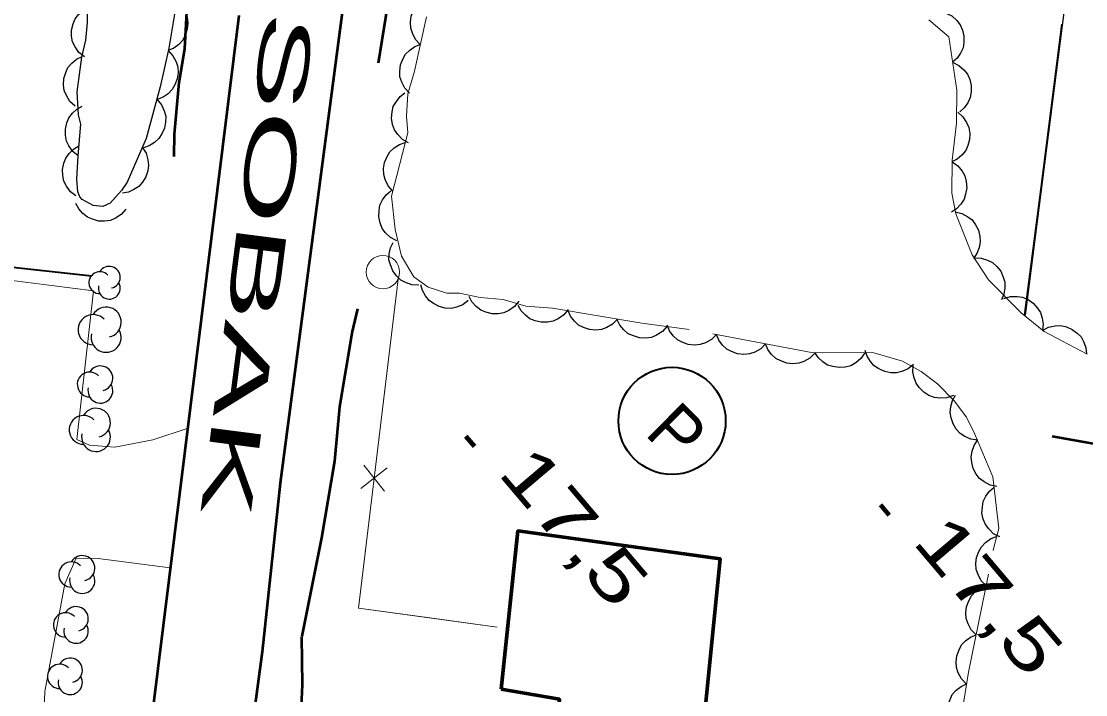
# Model space of a CAD drawing. Extents: x 386081 to 389416, y 5130568 to 5134082.
# Drawn here: x 387648.6 to 387712.3, y 5132200.4 to 5132240.7 of the extents above; entities that cross this region are included whole.
import ezdxf

# ---------------------------------------------------------------- set-up
doc = ezdxf.new("R2010")
doc.units = 0
doc.header["$LTSCALE"] = 1.2
for name, pattern in [('DASH_DOUBLE_DOT', [9.2, 5, -1.2, 0.3, -1.2, 0.3, -1.2]), ('DOT_DASHED', [7.7, 5, -1.2, 0.3, -1.2]), ('LONG_DASHED', [7.5, 6, -1.5])]:
    doc.linetypes.add(name, pattern=pattern)
for name, color, linetype, lineweight in [('19', 7, 'Continuous', 13), ('21', 7, 'LONG_DASHED', 35), ('3', 7, 'Continuous', 140), ('31', 7, 'Continuous', 70), ('36', 7, 'Continuous', 13), ('37', 7, 'Continuous', 13), ('38', 7, 'Continuous', 40), ('4', 7, 'DASH_DOUBLE_DOT', 53), ('44', 7, 'Continuous', 25)]:
    doc.layers.add(name, color=color, linetype=linetype, lineweight=lineweight)

msp = doc.modelspace()

# ---------------------------------------------------------------- linework, layer by layer
at = {"layer": '19'}
for points in [[(387646.65, 5132214.22), (387647.65, 5132223.72), (387647.89, 5132225.21), (387652.92, 5132224.57), (387651.93, 5132215.67), (387652.67, 5132215.34), (387654.19, 5132215.22), (387656.47, 5132215.65), (387658.52, 5132216.33)], [(387657.51, 5132207.99), (387653.2, 5132208.54), (387651.89, 5132208.57), (387651.21, 5132207.03), (387650.01, 5132200.58), (387649.9, 5132198.05), (387650.23, 5132195.94), (387651.13, 5132194.59), (387651.9, 5132193.63)]]:
    msp.add_lwpolyline(points, dxfattribs=at)
at = {"layer": '21', "linetype": 'Continuous', "lineweight": 53}
for points in [[(387785.48, 5132279.18), (387766.83, 5132280.38), (387747.99, 5132282.94), (387728.2, 5132285.49), (387693.67, 5132290.18), (387683.18, 5132291.51), (387680.19, 5132291.65), (387678.65, 5132291.08), (387676.84, 5132289.8), (387675.51, 5132288.49), (387674.55, 5132287.12), (387673.65, 5132285.2), (387673.05, 5132282.04), (387671.48, 5132270.3), (387669.46, 5132253.84), (387664.09, 5132213.05), (387663.01, 5132202.96), (387662.5, 5132199.09)], [(387661.63, 5132241.07), (387656.45, 5132199.38), (387655.99, 5132197.34), (387654.97, 5132195.93), (387654.05, 5132195), (387652.97, 5132194.13), (387650.96, 5132193.18), (387648.54, 5132192.8), (387644.01, 5132193.57), (387636.82, 5132194.51), (387628.83, 5132195.72), (387613.31, 5132197.55), (387603.78, 5132198.93), (387584.34, 5132201.26), (387572.38, 5132203)]]:
    msp.add_lwpolyline(points, dxfattribs=at)
at = {"layer": '3'}
for p, q in [((387675.22, 5132215.88), (387675.73, 5132215.27)), ((387700.04, 5132211.76), (387700.55, 5132211.15))]:
    msp.add_line(p, q, dxfattribs=at)
at = {"layer": '31'}
msp.add_lwpolyline([(387677.33, 5132200.72), (387678.33, 5132210.2), (387690.43, 5132208.53), (387689.52, 5132199.32), (387686.96, 5132199.65), (387686.84, 5132198.16), (387680.72, 5132198.9), (387680.81, 5132200.12)], close=True, dxfattribs=at)
at = {"layer": '36'}
msp.add_circle((387670.248, 5132225.7), 1, dxfattribs=at)
at = {"layer": '37', "lineweight": 25}
for p, q in [((387710.87, 5132240.56), (387709.61, 5132230.64)), ((387709.61, 5132230.64), (387708.65, 5132223.13)), ((387652.8, 5132225.43), (387644.23, 5132226.38)), ((387652.81, 5132225.48), (387644.24, 5132226.43))]:
    msp.add_line(p, q, dxfattribs=at)
at = {"layer": '37'}
for p, q in [((387671.16, 5132225.27), (387669.96, 5132215.34)), ((387668.93, 5132212.74), (387670.51, 5132213.97)), ((387669.1, 5132214.14), (387670.34, 5132212.57)), ((387672.91, 5132205.01), (387677.08, 5132204.43))]:
    msp.add_line(p, q, dxfattribs=at)
at = {"layer": '37', "lineweight": 25}
msp.add_lwpolyline([(387715.91, 5132278.22), (387712.65, 5132254.09), (387708.7, 5132223.12)], dxfattribs=at)
at = {"layer": '37'}
for points in [[(387671.16, 5132225.27), (387668.78, 5132205.58), (387677.08, 5132204.43)], [(387669.48, 5132211.37), (387668.78, 5132205.58), (387672.91, 5132205.01)]]:
    msp.add_lwpolyline(points, dxfattribs=at)
at = {"layer": '38'}
msp.add_circle((387687.556, 5132216.79), 3.21, dxfattribs=at)
at = {"layer": '4'}
for points in [[(387657.75, 5132232.63), (387657.76, 5132233.96), (387658.05, 5132237.05), (387658.38, 5132239.07), (387658.51, 5132241.3), (387659.61, 5132249.8), (387659.88, 5132253.42), (387663.29, 5132277.62), (387663.59, 5132281.5), (387664, 5132284.73), (387663.99, 5132286.3), (387663.84, 5132287.13), (387663.63, 5132287.68), (387663.24, 5132288.33), (387662.85, 5132288.71), (387661.7, 5132289.25), (387659.33, 5132290.04), (387649.71, 5132291.51)], [(387669.98, 5132238.24), (387670.7, 5132242.63)], [(387668.72, 5132223.5), (387668.4, 5132222.15), (387667.64, 5132217.63), (387667.35, 5132214.37), (387666.56, 5132209.78), (387665.38, 5132203.87), (387665.41, 5132200.98), (387665.26, 5132197.4), (387665.6, 5132196.3), (387666, 5132195.59), (387666.85, 5132194.66), (387667.37, 5132194.3), (387668.6, 5132193.86), (387670.73, 5132193.51), (387671.61, 5132193.32), (387672.22, 5132193.09), (387673.86, 5132192.86)], [(387827.96, 5132155.87), (387814.58, 5132166.24), (387802.51, 5132174.13), (387789.15, 5132181.05), (387776.27, 5132187.01), (387748.82, 5132201.34), (387729.71, 5132211.65), (387723.99, 5132214.11), (387720.73, 5132214.66), (387713.02, 5132215.38), (387710.32, 5132215.86)]]:
    msp.add_lwpolyline(points, dxfattribs=at)
at = {"layer": '44', "linetype": 'DOT_DASHED'}
msp.add_lwpolyline([(387659.49, 5132251.09), (387657.42, 5132239.12), (387656.91, 5132236.8), (387656.07, 5132233.7), (387654.94, 5132231.09), (387654.6, 5132230.58), (387653.92, 5132229.84), (387653.48, 5132229.63), (387652.89, 5132229.7), (387652.24, 5132230.05), (387652.1, 5132230.2), (387651.98, 5132230.51), (387651.93, 5132231.26), (387652.01, 5132232.66), (387652.16, 5132234.57), (387652.02, 5132235.12), (387651.94, 5132236.49), (387652.22, 5132238.57), (387652.46, 5132239.59), (387652.55, 5132240.65), (387652.57, 5132241.72)], dxfattribs=at)
at = {"layer": '44'}
for points in [[(387657.9, 5132241.92), (387658.21, 5132241.63), (387658.4, 5132241.28), (387658.53, 5132240.97), (387658.56, 5132240.62), (387658.52, 5132240.25), (387658.4, 5132239.89), (387658.26, 5132239.6), (387658.02, 5132239.34), (387657.72, 5132239.11), (387657.39, 5132238.97)], [(387672.48, 5132239.34), (387672.2, 5132239.64), (387672.02, 5132240.01), (387671.91, 5132240.32), (387671.89, 5132240.67), (387671.94, 5132241.04), (387672.08, 5132241.39), (387672.24, 5132241.68), (387672.49, 5132241.93), (387672.8, 5132242.14), (387673.13, 5132242.27)], [(387652.38, 5132238.59), (387652.05, 5132238.85), (387651.82, 5132239.19), (387651.67, 5132239.49), (387651.61, 5132239.83), (387651.61, 5132240.2), (387651.71, 5132240.57), (387651.82, 5132240.88), (387652.04, 5132241.15), (387652.31, 5132241.4), (387652.63, 5132241.58)], [(387703.92, 5132241.23), (387704.3, 5132241.05), (387704.6, 5132240.78), (387704.81, 5132240.52), (387704.94, 5132240.2), (387705.03, 5132239.84), (387705.02, 5132239.46), (387704.98, 5132239.13), (387704.83, 5132238.81), (387704.62, 5132238.51), (387704.35, 5132238.27)], [(387657.39, 5132238.97), (387657.67, 5132238.66), (387657.86, 5132238.3), (387657.96, 5132237.99), (387657.98, 5132237.64), (387657.93, 5132237.27), (387657.79, 5132236.91), (387657.63, 5132236.63), (387657.38, 5132236.38), (387657.08, 5132236.17), (387656.74, 5132236.04)], [(387671.84, 5132236.41), (387671.55, 5132236.71), (387671.37, 5132237.08), (387671.26, 5132237.39), (387671.25, 5132237.74), (387671.3, 5132238.11), (387671.44, 5132238.46), (387671.59, 5132238.75), (387671.85, 5132239), (387672.15, 5132239.21), (387672.48, 5132239.34)], [(387651.83, 5132235.64), (387651.51, 5132235.92), (387651.3, 5132236.27), (387651.17, 5132236.57), (387651.13, 5132236.92), (387651.14, 5132237.29), (387651.26, 5132237.65), (387651.39, 5132237.95), (387651.62, 5132238.22), (387651.9, 5132238.45), (387652.23, 5132238.62)], [(387704.35, 5132238.27), (387704.73, 5132238.08), (387705.03, 5132237.81), (387705.24, 5132237.55), (387705.38, 5132237.23), (387705.46, 5132236.87), (387705.46, 5132236.49), (387705.41, 5132236.16), (387705.26, 5132235.85), (387705.05, 5132235.54), (387704.79, 5132235.3)], [(387671.77, 5132233.44), (387671.41, 5132233.65), (387671.13, 5132233.95), (387670.94, 5132234.22), (387670.83, 5132234.55), (387670.77, 5132234.92), (387670.81, 5132235.3), (387670.87, 5132235.62), (387671.05, 5132235.92), (387671.28, 5132236.21), (387671.56, 5132236.44)], [(387652.01, 5132232.66), (387651.68, 5132232.92), (387651.45, 5132233.26), (387651.3, 5132233.55), (387651.24, 5132233.9), (387651.24, 5132234.27), (387651.33, 5132234.64), (387651.44, 5132234.94), (387651.66, 5132235.22), (387651.93, 5132235.47), (387652.24, 5132235.65)], [(387656.71, 5132236.05), (387656.98, 5132235.73), (387657.14, 5132235.36), (387657.24, 5132235.04), (387657.23, 5132234.69), (387657.17, 5132234.32), (387657.01, 5132233.98), (387656.84, 5132233.7), (387656.58, 5132233.46), (387656.26, 5132233.27), (387655.92, 5132233.15)], [(387704.66, 5132235.28), (387704.97, 5132235.01), (387705.19, 5132234.66), (387705.33, 5132234.36), (387705.38, 5132234.01), (387705.37, 5132233.65), (387705.26, 5132233.28), (387705.14, 5132232.98), (387704.91, 5132232.71), (387704.63, 5132232.47), (387704.31, 5132232.3)], [(387651.87, 5132230.26), (387651.54, 5132230.51), (387651.3, 5132230.84), (387651.15, 5132231.14), (387651.08, 5132231.48), (387651.07, 5132231.85), (387651.15, 5132232.22), (387651.26, 5132232.53), (387651.47, 5132232.81), (387651.73, 5132233.07), (387652.04, 5132233.26)], [(387655.84, 5132233.18), (387656.07, 5132232.82), (387656.18, 5132232.43), (387656.22, 5132232.11), (387656.17, 5132231.76), (387656.05, 5132231.41), (387655.85, 5132231.09), (387655.64, 5132230.83), (387655.34, 5132230.64), (387655.01, 5132230.49), (387654.65, 5132230.42)], [(387670.84, 5132230.55), (387670.56, 5132230.87), (387670.39, 5132231.24), (387670.3, 5132231.55), (387670.29, 5132231.9), (387670.35, 5132232.27), (387670.51, 5132232.62), (387670.67, 5132232.9), (387670.93, 5132233.14), (387671.24, 5132233.34), (387671.58, 5132233.46)], [(387704.32, 5132232.3), (387704.66, 5132232.06), (387704.92, 5132231.74), (387705.08, 5132231.46), (387705.17, 5132231.12), (387705.2, 5132230.75), (387705.13, 5132230.37), (387705.04, 5132230.06), (387704.84, 5132229.77), (387704.59, 5132229.5), (387704.29, 5132229.3)], [(387671.07, 5132227.58), (387670.7, 5132227.77), (387670.41, 5132228.06), (387670.2, 5132228.32), (387670.08, 5132228.65), (387670, 5132229.01), (387670.02, 5132229.39), (387670.07, 5132229.71), (387670.23, 5132230.03), (387670.45, 5132230.33), (387670.72, 5132230.56)], [(387654.85, 5132229.47), (387654.58, 5132229.15), (387654.23, 5132228.93), (387653.93, 5132228.8), (387653.58, 5132228.75), (387653.22, 5132228.76), (387652.85, 5132228.87), (387652.55, 5132228.99), (387652.28, 5132229.22), (387652.04, 5132229.5), (387651.87, 5132229.82)], [(387704.5, 5132229.31), (387704.9, 5132229.22), (387705.26, 5132229.02), (387705.52, 5132228.83), (387705.73, 5132228.54), (387705.9, 5132228.21), (387705.98, 5132227.84), (387706.01, 5132227.51), (387705.94, 5132227.17), (387705.8, 5132226.82), (387705.6, 5132226.52)], [(387672.4, 5132224.91), (387671.98, 5132224.93), (387671.6, 5132225.07), (387671.31, 5132225.22), (387671.05, 5132225.47), (387670.84, 5132225.77), (387670.7, 5132226.13), (387670.61, 5132226.44), (387670.63, 5132226.79), (387670.71, 5132227.16), (387670.86, 5132227.48)], [(387705.64, 5132226.55), (387706.06, 5132226.54), (387706.45, 5132226.42), (387706.75, 5132226.28), (387707.01, 5132226.04), (387707.24, 5132225.75), (387707.39, 5132225.4), (387707.49, 5132225.09), (387707.49, 5132224.74), (387707.43, 5132224.37), (387707.29, 5132224.04)], [(387675.36, 5132224), (387675.03, 5132223.75), (387674.65, 5132223.6), (387674.33, 5132223.53), (387673.98, 5132223.55), (387673.62, 5132223.64), (387673.28, 5132223.82), (387673.01, 5132224), (387672.79, 5132224.27), (387672.61, 5132224.6), (387672.51, 5132224.94)], [(387678.39, 5132223.96), (387678.13, 5132223.64), (387677.79, 5132223.41), (387677.49, 5132223.27), (387677.15, 5132223.21), (387676.78, 5132223.21), (387676.41, 5132223.31), (387676.1, 5132223.43), (387675.83, 5132223.65), (387675.58, 5132223.93), (387675.41, 5132224.24)], [(387707.42, 5132224.12), (387707.82, 5132224.24), (387708.23, 5132224.24), (387708.55, 5132224.19), (387708.87, 5132224.05), (387709.18, 5132223.84), (387709.43, 5132223.55), (387709.62, 5132223.28), (387709.72, 5132222.95), (387709.78, 5132222.58), (387709.74, 5132222.22)], [(387681.34, 5132223.47), (387681.08, 5132223.14), (387680.74, 5132222.91), (387680.45, 5132222.76), (387680.1, 5132222.7), (387679.73, 5132222.7), (387679.36, 5132222.79), (387679.05, 5132222.9), (387678.78, 5132223.12), (387678.52, 5132223.39), (387678.35, 5132223.71)], [(387684.29, 5132222.89), (387684, 5132222.59), (387683.65, 5132222.39), (387683.34, 5132222.27), (387682.99, 5132222.23), (387682.62, 5132222.26), (387682.26, 5132222.39), (387681.96, 5132222.53), (387681.71, 5132222.77), (387681.48, 5132223.06), (387681.33, 5132223.39)], [(387687.25, 5132222.45), (387686.98, 5132222.14), (387686.63, 5132221.92), (387686.33, 5132221.79), (387685.98, 5132221.75), (387685.61, 5132221.76), (387685.24, 5132221.88), (387684.94, 5132222.01), (387684.68, 5132222.24), (387684.44, 5132222.52), (387684.28, 5132222.84)], [(387690.21, 5132221.96), (387689.92, 5132221.67), (387689.56, 5132221.47), (387689.25, 5132221.36), (387688.9, 5132221.33), (387688.53, 5132221.37), (387688.17, 5132221.5), (387687.88, 5132221.65), (387687.63, 5132221.89), (387687.41, 5132222.19), (387687.27, 5132222.52)], [(387709.73, 5132222.2), (387710.1, 5132222.4), (387710.5, 5132222.48), (387710.83, 5132222.5), (387711.17, 5132222.42), (387711.51, 5132222.27), (387711.82, 5132222.04), (387712.05, 5132221.82), (387712.22, 5132221.51), (387712.34, 5132221.16), (387712.38, 5132220.8)], [(387693.16, 5132221.4), (387692.87, 5132221.1), (387692.51, 5132220.91), (387692.2, 5132220.8), (387691.85, 5132220.77), (387691.48, 5132220.81), (387691.12, 5132220.94), (387690.83, 5132221.09), (387690.58, 5132221.33), (387690.36, 5132221.63), (387690.21, 5132221.96)], [(387696.11, 5132220.84), (387695.81, 5132220.54), (387695.45, 5132220.35), (387695.15, 5132220.24), (387694.79, 5132220.21), (387694.43, 5132220.25), (387694.07, 5132220.38), (387693.78, 5132220.53), (387693.52, 5132220.77), (387693.3, 5132221.07), (387693.16, 5132221.4)], [(387699.11, 5132220.86), (387698.87, 5132220.52), (387698.56, 5132220.26), (387698.27, 5132220.09), (387697.93, 5132220.01), (387697.57, 5132219.98), (387697.19, 5132220.04), (387696.87, 5132220.13), (387696.58, 5132220.33), (387696.31, 5132220.58), (387696.11, 5132220.88)], [(387702.01, 5132220.17), (387701.69, 5132219.9), (387701.32, 5132219.75), (387701, 5132219.66), (387700.65, 5132219.67), (387700.29, 5132219.74), (387699.94, 5132219.9), (387699.66, 5132220.08), (387699.43, 5132220.34), (387699.24, 5132220.66), (387699.13, 5132221)], [(387704.4, 5132218.3), (387704, 5132218.16), (387703.6, 5132218.15), (387703.27, 5132218.18), (387702.94, 5132218.31), (387702.63, 5132218.5), (387702.36, 5132218.78), (387702.17, 5132219.04), (387702.05, 5132219.37), (387701.98, 5132219.73), (387702, 5132220.09)], [(387705.87, 5132215.64), (387705.45, 5132215.69), (387705.08, 5132215.86), (387704.8, 5132216.03), (387704.57, 5132216.3), (387704.38, 5132216.61), (387704.26, 5132216.98), (387704.2, 5132217.3), (387704.25, 5132217.65), (387704.35, 5132218.01), (387704.53, 5132218.32)], [(387707.01, 5132212.86), (387706.6, 5132212.94), (387706.24, 5132213.13), (387705.97, 5132213.33), (387705.76, 5132213.6), (387705.59, 5132213.93), (387705.5, 5132214.3), (387705.46, 5132214.63), (387705.52, 5132214.97), (387705.65, 5132215.32), (387705.84, 5132215.63)], [(387707.18, 5132209.84), (387706.81, 5132210.03), (387706.52, 5132210.32), (387706.32, 5132210.58), (387706.19, 5132210.9), (387706.11, 5132211.27), (387706.14, 5132211.65), (387706.19, 5132211.97), (387706.35, 5132212.28), (387706.57, 5132212.58), (387706.84, 5132212.82)], [(387706.36, 5132206.92), (387706.07, 5132207.21), (387705.88, 5132207.58), (387705.77, 5132207.89), (387705.75, 5132208.24), (387705.79, 5132208.6), (387705.93, 5132208.96), (387706.08, 5132209.25), (387706.33, 5132209.5), (387706.63, 5132209.72), (387706.96, 5132209.86)], [(387705.77, 5132203.98), (387705.47, 5132204.27), (387705.29, 5132204.64), (387705.17, 5132204.95), (387705.15, 5132205.3), (387705.19, 5132205.66), (387705.33, 5132206.02), (387705.48, 5132206.31), (387705.73, 5132206.56), (387706.03, 5132206.78), (387706.36, 5132206.92)], [(387705.17, 5132201.04), (387704.88, 5132201.33), (387704.69, 5132201.7), (387704.58, 5132202.01), (387704.56, 5132202.36), (387704.6, 5132202.72), (387704.74, 5132203.08), (387704.88, 5132203.37), (387705.13, 5132203.62), (387705.43, 5132203.84), (387705.77, 5132203.98)], [(387704.7, 5132198.07), (387704.4, 5132198.36), (387704.2, 5132198.71), (387704.07, 5132199.02), (387704.04, 5132199.37), (387704.07, 5132199.74), (387704.2, 5132200.1), (387704.33, 5132200.4), (387704.57, 5132200.66), (387704.87, 5132200.88), (387705.19, 5132201.03)]]:
    msp.add_lwpolyline(points, dxfattribs=at)
at = {"layer": '44', "linetype": 'DOT_DASHED', "lineweight": 13}
for points in [[(387670.76, 5132230.24), (387671.73, 5132234.04), (387671.66, 5132235.04), (387671.73, 5132236.37), (387672.13, 5132237.73), (387672.85, 5132241)], [(387702.94, 5132240.82), (387704.13, 5132239.8), (387704.6, 5132236.59), (387704.58, 5132234.62), (387704.32, 5132232.4), (387704.3, 5132230.43), (387704.54, 5132229.2), (387705.52, 5132226.73), (387706.5, 5132225.24), (387708.47, 5132223.26), (387709.83, 5132222.15), (387712.42, 5132220.78)], [(387704.92, 5132199.39), (387705.31, 5132201.73), (387706.86, 5132209.36), (387707.12, 5132210.35), (387706.77, 5132213.43), (387705.67, 5132216.03), (387705.18, 5132217.01), (387704.45, 5132218), (387703.46, 5132219), (387702.47, 5132219.74), (387701.36, 5132220.36), (387699.63, 5132220.86), (387695.9, 5132220.88), (387688.59, 5132222.27), (387685.74, 5132222.65), (387680.41, 5132223.54), (387678.8, 5132223.67), (387677.44, 5132224.05), (387676.07, 5132224.18), (387674.83, 5132224.43), (387674.07, 5132224.43), (387672.95, 5132224.8), (387672.09, 5132225.42), (387671.35, 5132226.66), (387670.99, 5132228.26), (387670.76, 5132230.24)]]:
    msp.add_lwpolyline(points, dxfattribs=at)
at = {"layer": '44'}
for centre, radius, start, end in [((387653.864, 5132225.392), 0.655, 282.26917, 149.72626), ((387653.3, 5132225.065), 0.655, 44.11537, 269.80396), ((387653.864, 5132224.737), 0.655, 166.93686, 29.62122), ((387653.677, 5132222.702), 0.903, 282.26917, 149.72626), ((387652.901, 5132222.25), 0.903, 44.11537, 269.80396), ((387653.677, 5132221.799), 0.903, 166.93686, 29.62122), ((387652.691, 5132218.967), 0.743, 44.11537, 269.80396), ((387653.33, 5132219.338), 0.743, 282.26917, 149.72626), ((387653.33, 5132218.595), 0.743, 166.93686, 29.62122), ((387652.328, 5132216.25), 0.863, 44.11537, 269.80396), ((387653.07, 5132216.681), 0.863, 282.26917, 149.72626), ((387653.07, 5132215.818), 0.863, 166.93686, 29.62122), ((387651.596, 5132207.587), 0.755, 44.11537, 269.80396), ((387652.245, 5132207.965), 0.755, 282.26917, 149.72626), ((387652.245, 5132207.209), 0.755, 166.93686, 29.62122), ((387651.876, 5132204.933), 0.732, 282.26917, 149.72626), ((387651.246, 5132204.567), 0.732, 44.11537, 269.80396), ((387651.876, 5132204.2), 0.732, 166.93686, 29.62122), ((387651.524, 5132201.851), 0.729, 282.26917, 149.72626), ((387650.898, 5132201.487), 0.729, 44.11537, 269.80396), ((387651.524, 5132201.122), 0.729, 166.93686, 29.62122)]:
    msp.add_arc(centre, radius, start, end, dxfattribs=at)

# ---------------------------------------------------------------- texts
at = {"layer": '21', "width": 2.2}
msp.add_text('RUE KISOBAK', height=3, rotation=262.67, dxfattribs=at).set_placement((387666.95, 5132270.59))
at = {"layer": '3', "width": 1.4}
for p in [(387677.05, 5132213.66), (387701.87, 5132209.54)]:
    msp.add_text('17,5   ', height=3, rotation=310.294, dxfattribs=at).set_placement(p)
at = {"layer": '38'}
msp.add_text('P', height=3, rotation=315.272, dxfattribs=at).set_placement((387685.85, 5132215.99))

doc.saveas('drawing.dxf')
